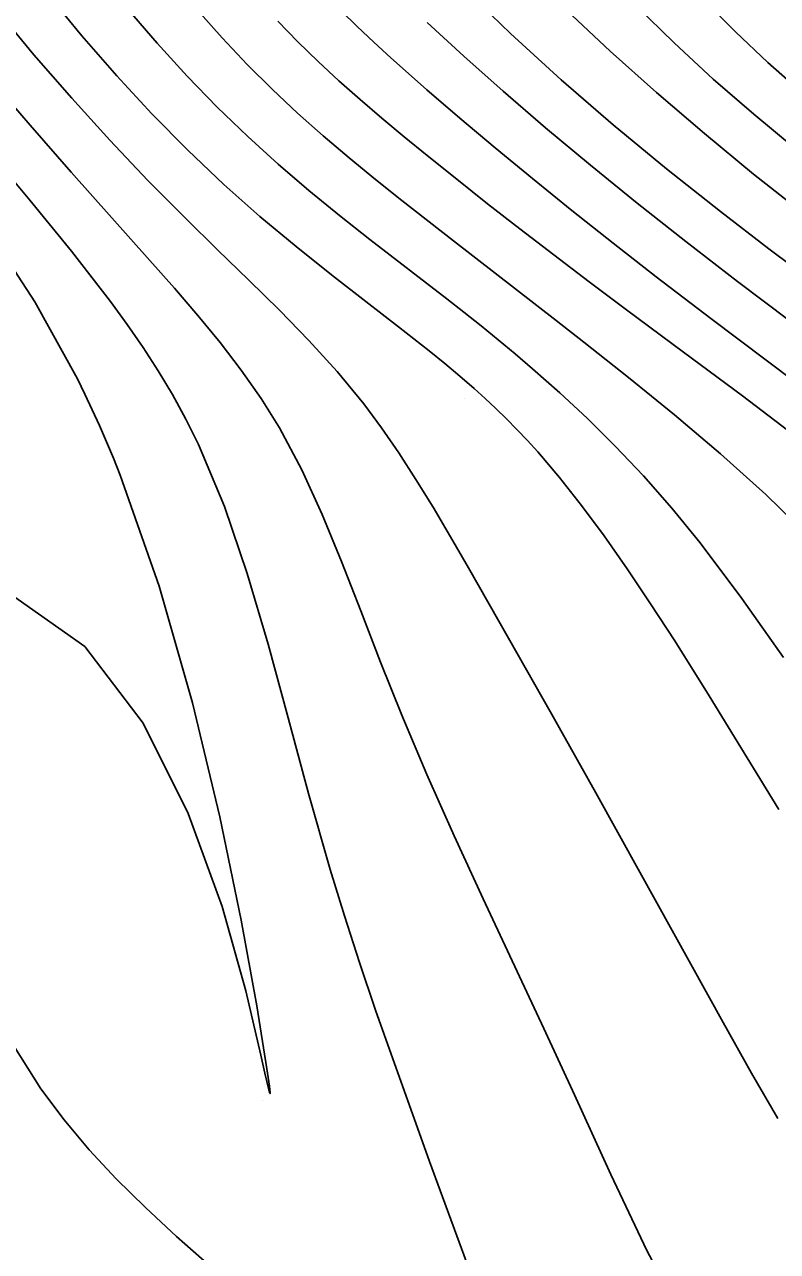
# Model space of a CAD drawing. Extents: x 2356077 to 2359823, y 225951 to 227822.
# Drawn here: x 2356847.97 to 2356876.56, y 227448.39 to 227494.98 of the extents above; entities that cross this region are included whole.
import ezdxf

# ---------------------------------------------------------------- set-up
doc = ezdxf.new("R2010")
doc.units = 0
for name, color, linetype in [('DTM Contours Major', 7, 'Continuous'), ('DTM Contours Minor', 7, 'Continuous'), ('PH Exist DTM Point', 7, 'Continuous')]:
    doc.layers.add(name, color=color, linetype=linetype)

msp = doc.modelspace()

# ---------------------------------------------------------------- linework, layer by layer
at = {"layer": 'DTM Contours Major'}
for points in [[(2356848.846, 227496.124), (2356850.145, 227494.547), (2356851.465, 227493.031), (2356852.805, 227491.581), (2356854.162, 227490.202), (2356855.534, 227488.9), (2356856.908, 227487.685), (2356858.278, 227486.544), (2356859.624, 227485.469), (2356860.929, 227484.455), (2356862.174, 227483.494), (2356863.339, 227482.579), (2356863.932, 227482.101), (2356864.5, 227481.627), (2356865.048, 227481.154), (2356865.463, 227480.78), (2356865.87, 227480.399), (2356866.272, 227480.008), (2356866.669, 227479.604), (2356867.065, 227479.184), (2356867.461, 227478.746), (2356868.286, 227477.773), (2356869.124, 227476.71), (2356869.979, 227475.556), (2356870.851, 227474.313), (2356871.744, 227472.984), (2356872.661, 227471.569), (2356873.968, 227469.483), (2356876.615, 227465.165)], [(2356863.256, 227495.056), (2356864.644, 227493.777), (2356866.149, 227492.44), (2356867.758, 227491.056), (2356869.459, 227489.637), (2356871.238, 227488.193), (2356873.084, 227486.735), (2356875.048, 227485.222), (2356877.042, 227483.715)]]:
    msp.add_lwpolyline(points, dxfattribs=at)
at = {"layer": 'DTM Contours Minor'}
for points in [[(2356864.582, 227496.416), (2356866.427, 227494.63), (2356868.346, 227492.881), (2356870.326, 227491.171), (2356872.349, 227489.501), (2356874.402, 227487.873), (2356876.24, 227486.46), (2356878.077, 227485.076)], [(2356873.772, 227495.899), (2356874.969, 227494.692), (2356876.201, 227493.528), (2356877.472, 227492.403)], [(2356846.902, 227495.537), (2356848.322, 227493.827), (2356849.76, 227492.174), (2356851.207, 227490.583), (2356852.652, 227489.058), (2356854.086, 227487.606), (2356855.299, 227486.419), (2356856.489, 227485.268), (2356857.647, 227484.13), (2356858.764, 227482.983), (2356859.833, 227481.806), (2356860.846, 227480.576), (2356861.525, 227479.663), (2356862.183, 227478.707), (2356862.831, 227477.703), (2356863.48, 227476.645), (2356864.141, 227475.528), (2356864.826, 227474.347), (2356866.352, 227471.678), (2356867.979, 227468.799), (2356869.658, 227465.805), (2356871.338, 227462.792), (2356874.504, 227457.08), (2356875.576, 227455.155), (2356876.581, 227453.441)], [(2356851.878, 227495.577), (2356853.006, 227494.267), (2356854.141, 227493.02), (2356855.286, 227491.837), (2356856.441, 227490.718), (2356857.599, 227489.669), (2356858.763, 227488.674), (2356859.925, 227487.726), (2356861.079, 227486.816), (2356863.999, 227484.562), (2356864.654, 227484.049), (2356865.305, 227483.531), (2356865.955, 227483.004), (2356866.605, 227482.465), (2356867.259, 227481.907), (2356868.294, 227480.993), (2356869.342, 227480.015), (2356870.402, 227478.965), (2356871.472, 227477.834), (2356872.548, 227476.613), (2356873.629, 227475.293), (2356875.212, 227473.182), (2356876.788, 227470.936)], [(2356854.532, 227495.523), (2356855.475, 227494.467), (2356856.422, 227493.464), (2356857.377, 227492.511), (2356858.336, 227491.611), (2356859.308, 227490.747), (2356860.292, 227489.912), (2356861.289, 227489.097), (2356862.3, 227488.293), (2356864.253, 227486.768), (2356868.163, 227483.731), (2356869.21, 227482.912), (2356870.906, 227481.57), (2356872.648, 227480.154), (2356874.398, 227478.67), (2356876.115, 227477.125), (2356877.76, 227475.527)], [(2356859.988, 227495.501), (2356860.603, 227494.9), (2356861.232, 227494.306), (2356861.881, 227493.712), (2356862.552, 227493.113), (2356863.251, 227492.501), (2356864.501, 227491.425), (2356865.837, 227490.299), (2356867.254, 227489.127), (2356868.748, 227487.917), (2356870.317, 227486.671), (2356871.956, 227485.395), (2356874.033, 227483.811), (2356878.282, 227480.613)], [(2356868.547, 227495.517), (2356870.213, 227493.959), (2356871.967, 227492.391), (2356873.788, 227490.832), (2356875.656, 227489.299), (2356877.303, 227488)], [(2356871.203, 227495.677), (2356872.638, 227494.277), (2356874.126, 227492.906), (2356875.662, 227491.567), (2356877.239, 227490.262)], [(2356857.581, 227495.109), (2356858.35, 227494.319), (2356859.122, 227493.567), (2356859.908, 227492.839), (2356860.711, 227492.127), (2356861.535, 227491.422), (2356862.384, 227490.716), (2356863.261, 227490.001), (2356864.382, 227489.101), (2356865.554, 227488.173), (2356866.781, 227487.215), (2356868.067, 227486.226), (2356869.413, 227485.203), (2356870.824, 227484.146), (2356872.994, 227482.537), (2356875.236, 227480.87), (2356877.474, 227479.163)], [(2356846.6, 227492.977), (2356848.174, 227491.148), (2356849.734, 227489.373), (2356852.724, 227486.019), (2356853.656, 227484.965), (2356854.547, 227483.929), (2356855.395, 227482.897), (2356856.196, 227481.851), (2356856.947, 227480.776), (2356857.644, 227479.655), (2356858.492, 227478.065), (2356859.271, 227476.373), (2356860.009, 227474.588), (2356860.739, 227472.717), (2356861.49, 227470.769), (2356862.293, 227468.754), (2356863.251, 227466.492), (2356864.289, 227464.166), (2356865.388, 227461.781), (2356867.69, 227456.856), (2356868.857, 227454.329), (2356870.231, 227451.307), (2356871.595, 227448.426), (2356872.959, 227445.879)], [(2356846.504, 227490.275), (2356848.165, 227488.305), (2356849.751, 227486.366), (2356851.224, 227484.463), (2356851.861, 227483.587), (2356852.466, 227482.711), (2356853.039, 227481.826), (2356853.58, 227480.923), (2356854.09, 227479.994), (2356854.569, 227479.028), (2356855.554, 227476.676), (2356856.424, 227474.133), (2356857.22, 227471.442), (2356857.983, 227468.645), (2356858.754, 227465.782), (2356859.573, 227462.896), (2356860.115, 227461.13), (2356860.691, 227459.354), (2356861.301, 227457.549), (2356861.948, 227455.7), (2356862.631, 227453.788), (2356863.351, 227451.796), (2356864.883, 227447.641)], [(2356846.615, 227487.115), (2356848.356, 227484.441), (2356849.971, 227481.522), (2356850.258, 227480.941), (2356850.538, 227480.349), (2356850.812, 227479.746), (2356851.081, 227479.133), (2356851.343, 227478.507), (2356851.6, 227477.869), (2356853.08, 227473.643), (2356854.34, 227469.22), (2356855.378, 227464.896), (2356856.194, 227460.963), (2356856.786, 227457.716), (2356857.172, 227455.322), (2356857.267, 227454.659), (2356857.293, 227454.403), (2356857.29, 227454.383), (2356857.281, 227454.394), (2356857.244, 227454.518), (2356857.093, 227455.162), (2356856.943, 227455.837), (2356856.37, 227458.28), (2356855.468, 227461.483), (2356854.185, 227465.017), (2356852.467, 227468.45), (2356850.26, 227471.353), (2356847.512, 227473.295)], [(2356847.711, 227394.671), (2356849.387, 227396.707), (2356851.247, 227398.871), (2356855.19, 227403.246), (2356859.427, 227407.982), (2356863.502, 227412.94), (2356866.962, 227417.983), (2356869.354, 227422.976), (2356870.472, 227427.818), (2356869.497, 227431.701), (2356867.613, 227435.383), (2356864.895, 227438.832), (2356861.669, 227442.054), (2356858.262, 227445.053), (2356855, 227447.835), (2356853.736, 227448.952), (2356852.554, 227450.049), (2356851.451, 227451.141), (2356850.423, 227452.245), (2356849.468, 227453.379), (2356848.583, 227454.56), (2356847.028, 227457.015)]]:
    msp.add_lwpolyline(points, dxfattribs=at)
at = {"layer": 'PH Exist DTM Point'}
for p, q in [((2356850.587, 227480.856), (2356850.587, 227480.856)), ((2356864.659, 227480.788), (2356864.659, 227480.788)), ((2356857.007, 227454.1), (2356857.007, 227454.1))]:
    msp.add_line(p, q, dxfattribs=at)

doc.saveas('drawing.dxf')
